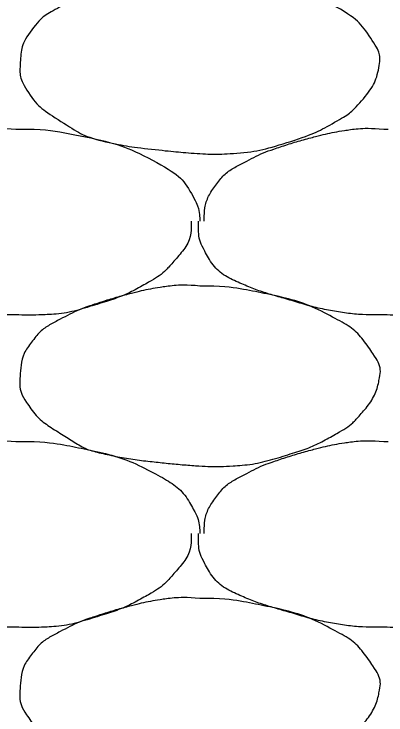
# Model space of a CAD drawing. Extents: x 1373719 to 1374161, y 379835 to 380167.
# Drawn here: x 1373945.447 to 1373945.913, y 379974.746 to 379975.622 of the extents above; entities that cross this region are included whole.
import ezdxf

# ---------------------------------------------------------------- set-up
doc = ezdxf.new("R2010")
doc.units = 0
doc.layers.add('Aggregate Base Course', color=7, linetype='Continuous')

msp = doc.modelspace()

# ---------------------------------------------------------------- linework, layer by layer
at = {"layer": 'Aggregate Base Course'}
for points, degree in [([(1373945.68, 379975.67257), (1373945.70637, 379975.67293), (1373945.73282, 379975.66896), (1373945.79143, 379975.65699), (1373945.82111, 379975.64719), (1373945.87094, 379975.62049), (1373945.88457, 379975.60602), (1373945.9035, 379975.57763), (1373945.90656, 379975.5678), (1373945.90196, 379975.54227), (1373945.89315, 379975.52548), (1373945.87137, 379975.50116), (1373945.86305, 379975.4948), (1373945.83467, 379975.47866), (1373945.81679, 379975.47002), (1373945.77145, 379975.4557), (1373945.74593, 379975.44922), (1373945.70642, 379975.44675), (1373945.69317, 379975.44669), (1373945.66018, 379975.44889), (1373945.6404, 379975.4508), (1373945.59881, 379975.45536), (1373945.5773, 379975.4588), (1373945.53815, 379975.46786), (1373945.52298, 379975.47729), (1373945.48932, 379975.49837), (1373945.4748, 379975.50929), (1373945.45573, 379975.53848), (1373945.45442, 379975.5491), (1373945.45585, 379975.57377), (1373945.45892, 379975.58848), (1373945.48002, 379975.61643), (1373945.49157, 379975.62396), (1373945.51725, 379975.63735), (1373945.52888, 379975.64314), (1373945.55929, 379975.65341), (1373945.57714, 379975.65881), (1373945.60673, 379975.66652), (1373945.61805, 379975.66896), (1373945.64628, 379975.67338), (1373945.6633, 379975.67401), (1373945.68, 379975.67257)], 3), ([(1373945.2246, 379975.36297), (1373945.22462, 379975.36357), (1373945.22459, 379975.36417), (1373945.2246, 379975.36477), (1373945.22493, 379975.37995), (1373945.22922, 379975.39452), (1373945.239, 379975.40797), (1373945.24891, 379975.42159), (1373945.26117, 379975.42956), (1373945.275, 379975.43677), (1373945.28685, 379975.44295), (1373945.29848, 379975.44874), (1373945.311, 379975.45297), (1373945.32889, 379975.45901), (1373945.34674, 379975.46441), (1373945.365, 379975.46917), (1373945.37633, 379975.47212), (1373945.38765, 379975.47456), (1373945.3992, 379975.47637), (1373945.41588, 379975.47898), (1373945.4329, 379975.47961), (1373945.4496, 379975.47817)], 3), ([(1373945.4496, 379975.47817), (1373945.4514, 379975.47807), (1373945.45321, 379975.47828), (1373945.455, 379975.47817)], 2), ([(1373945.455, 379975.47817), (1373945.48137, 379975.47853), (1373945.50782, 379975.47456), (1373945.56643, 379975.46259), (1373945.59611, 379975.45279), (1373945.64594, 379975.42609), (1373945.66184, 379975.41218), (1373945.67752, 379975.38299), (1373945.67928, 379975.37406), (1373945.68005, 379975.36417), (1373945.68012, 379975.36356), (1373945.68, 379975.36297)], 3), ([(1373945.6854, 379975.36297), (1373945.68542, 379975.36357), (1373945.68539, 379975.36417), (1373945.6854, 379975.36477), (1373945.68573, 379975.37995), (1373945.69002, 379975.39452), (1373945.6998, 379975.40797), (1373945.70971, 379975.42159), (1373945.72197, 379975.42956), (1373945.7358, 379975.43677), (1373945.74765, 379975.44295), (1373945.75928, 379975.44874), (1373945.7718, 379975.45297), (1373945.78969, 379975.45901), (1373945.80754, 379975.46441), (1373945.8258, 379975.46917), (1373945.83713, 379975.47212), (1373945.84845, 379975.47456), (1373945.86, 379975.47637), (1373945.87668, 379975.47898), (1373945.8937, 379975.47961), (1373945.9104, 379975.47817)], 3), ([(1373945.9104, 379975.47817), (1373945.9122, 379975.47807), (1373945.91401, 379975.47828), (1373945.9158, 379975.47817)], 2), ([(1373945.4496, 379975.24597), (1373945.4472, 379975.24597), (1373945.4448, 379975.24597), (1373945.42252, 379975.24597), (1373945.40272, 379975.24783), (1373945.36198, 379975.25515), (1373945.34192, 379975.26157), (1373945.3038, 379975.27253), (1373945.28672, 379975.27822), (1373945.25055, 379975.29376), (1373945.23469, 379975.30756), (1373945.21942, 379975.33695), (1373945.2174, 379975.34709), (1373945.2174, 379975.35937), (1373945.2174, 379975.36117), (1373945.2174, 379975.36297)], 3), ([(1373945.6692, 379975.36297), (1373945.66925, 379975.36117), (1373945.66927, 379975.35937), (1373945.6692, 379975.35757), (1373945.66854, 379975.33933), (1373945.65696, 379975.32352), (1373945.644, 379975.30897), (1373945.63582, 379975.29979), (1373945.62725, 379975.2932), (1373945.617, 379975.28737), (1373945.59887, 379975.27706), (1373945.58099, 379975.26842), (1373945.5612, 379975.26217), (1373945.53565, 379975.2541), (1373945.51015, 379975.247), (1373945.4838, 379975.24597), (1373945.47241, 379975.24553), (1373945.46099, 379975.24546), (1373945.4496, 379975.24597)], 3), ([(1373945.9104, 379975.24597), (1373945.908, 379975.24597), (1373945.9056, 379975.24597), (1373945.9032, 379975.24597), (1373945.88332, 379975.24597), (1373945.86352, 379975.24783), (1373945.8438, 379975.25137), (1373945.82278, 379975.25515), (1373945.80272, 379975.26157), (1373945.78226, 379975.26745), (1373945.7646, 379975.27253), (1373945.74752, 379975.27822), (1373945.7304, 379975.28557), (1373945.71135, 379975.29376), (1373945.69549, 379975.30756), (1373945.6854, 379975.32697), (1373945.68022, 379975.33695), (1373945.6782, 379975.34709), (1373945.6782, 379975.35757), (1373945.6782, 379975.35937), (1373945.6782, 379975.36117), (1373945.6782, 379975.36297)], 3), ([(1373946.13, 379975.36297), (1373946.13005, 379975.36117), (1373946.13007, 379975.35937), (1373946.13, 379975.35757), (1373946.12934, 379975.33933), (1373946.11776, 379975.32352), (1373946.1048, 379975.30897), (1373946.09662, 379975.29979), (1373946.08805, 379975.2932), (1373946.0778, 379975.28737), (1373946.05967, 379975.27706), (1373946.04179, 379975.26842), (1373946.022, 379975.26217), (1373945.99645, 379975.2541), (1373945.97095, 379975.247), (1373945.9446, 379975.24597), (1373945.93321, 379975.24553), (1373945.92179, 379975.24546), (1373945.9104, 379975.24597)], 3), ([(1373945.68, 379975.28197), (1373945.70637, 379975.28233), (1373945.73282, 379975.27836), (1373945.7592, 379975.27297), (1373945.79143, 379975.26639), (1373945.82111, 379975.25659), (1373945.851, 379975.24057), (1373945.87094, 379975.22989), (1373945.88457, 379975.21542), (1373945.8978, 379975.19557), (1373945.9035, 379975.18703), (1373945.90656, 379975.1772), (1373945.905, 379975.16857), (1373945.90196, 379975.15167), (1373945.89315, 379975.13488), (1373945.8798, 379975.11997), (1373945.87137, 379975.11056), (1373945.86305, 379975.1042), (1373945.8528, 379975.09837), (1373945.83467, 379975.08806), (1373945.81679, 379975.07942), (1373945.797, 379975.07317), (1373945.77145, 379975.0651), (1373945.74593, 379975.05862), (1373945.7196, 379975.05697), (1373945.70642, 379975.05615), (1373945.69317, 379975.05609), (1373945.68, 379975.05697), (1373945.66018, 379975.05829), (1373945.6404, 379975.0602), (1373945.6206, 379975.06237), (1373945.59881, 379975.06476), (1373945.5773, 379975.0682), (1373945.5558, 379975.07317), (1373945.53815, 379975.07726), (1373945.52298, 379975.08669), (1373945.5072, 379975.09657), (1373945.48932, 379975.10777), (1373945.4748, 379975.11869), (1373945.4622, 379975.13797), (1373945.45573, 379975.14788), (1373945.45442, 379975.1585), (1373945.455, 379975.16857), (1373945.45585, 379975.18317), (1373945.45892, 379975.19788), (1373945.4694, 379975.21177), (1373945.48002, 379975.22583), (1373945.49157, 379975.23336), (1373945.5054, 379975.24057), (1373945.51725, 379975.24675), (1373945.52888, 379975.25254), (1373945.5414, 379975.25677), (1373945.55929, 379975.26281), (1373945.57714, 379975.26821), (1373945.5954, 379975.27297), (1373945.60673, 379975.27592), (1373945.61805, 379975.27836), (1373945.6296, 379975.28017), (1373945.64628, 379975.28278), (1373945.6633, 379975.28341), (1373945.68, 379975.28197)], 3), ([(1373945.2246, 379974.97237), (1373945.22462, 379974.97297), (1373945.22459, 379974.97357), (1373945.2246, 379974.97417), (1373945.22493, 379974.98935), (1373945.22922, 379975.00392), (1373945.239, 379975.01737), (1373945.24891, 379975.03099), (1373945.26117, 379975.03896), (1373945.275, 379975.04617), (1373945.28685, 379975.05235), (1373945.29848, 379975.05814), (1373945.311, 379975.06237), (1373945.32889, 379975.06841), (1373945.34674, 379975.07381), (1373945.365, 379975.07857), (1373945.37633, 379975.08152), (1373945.38765, 379975.08396), (1373945.3992, 379975.08577), (1373945.41588, 379975.08838), (1373945.4329, 379975.08901), (1373945.4496, 379975.08757)], 3), ([(1373945.4496, 379975.08757), (1373945.4514, 379975.08747), (1373945.45321, 379975.08768), (1373945.455, 379975.08757)], 2), ([(1373945.455, 379975.08757), (1373945.48137, 379975.08793), (1373945.50782, 379975.08396), (1373945.5342, 379975.07857), (1373945.56643, 379975.07199), (1373945.59611, 379975.06219), (1373945.626, 379975.04617), (1373945.64594, 379975.03549), (1373945.66184, 379975.02158), (1373945.6728, 379975.00117), (1373945.67752, 379974.99239), (1373945.67928, 379974.98346), (1373945.68, 379974.97417), (1373945.68005, 379974.97357), (1373945.68012, 379974.97296), (1373945.68, 379974.97237)], 3), ([(1373945.6854, 379974.97237), (1373945.68542, 379974.97297), (1373945.68539, 379974.97357), (1373945.6854, 379974.97417), (1373945.68573, 379974.98935), (1373945.69002, 379975.00392), (1373945.6998, 379975.01737), (1373945.70971, 379975.03099), (1373945.72197, 379975.03896), (1373945.7358, 379975.04617), (1373945.74765, 379975.05235), (1373945.75928, 379975.05814), (1373945.7718, 379975.06237), (1373945.78969, 379975.06841), (1373945.80754, 379975.07381), (1373945.8258, 379975.07857), (1373945.83713, 379975.08152), (1373945.84845, 379975.08396), (1373945.86, 379975.08577), (1373945.87668, 379975.08838), (1373945.8937, 379975.08901), (1373945.9104, 379975.08757)], 3), ([(1373945.9104, 379975.08757), (1373945.9122, 379975.08747), (1373945.91401, 379975.08768), (1373945.9158, 379975.08757)], 2), ([(1373945.4496, 379974.85537), (1373945.4472, 379974.85537), (1373945.4448, 379974.85537), (1373945.4424, 379974.85537), (1373945.42252, 379974.85537), (1373945.40272, 379974.85723), (1373945.383, 379974.86077), (1373945.36198, 379974.86455), (1373945.34192, 379974.87097), (1373945.32146, 379974.87685), (1373945.3038, 379974.88193), (1373945.28672, 379974.88762), (1373945.2696, 379974.89497), (1373945.25055, 379974.90316), (1373945.23469, 379974.91696), (1373945.2246, 379974.93637), (1373945.21942, 379974.94635), (1373945.2174, 379974.95649), (1373945.2174, 379974.96697), (1373945.2174, 379974.96877), (1373945.2174, 379974.97057), (1373945.2174, 379974.97237)], 3), ([(1373945.6692, 379974.97237), (1373945.66925, 379974.97057), (1373945.66927, 379974.96877), (1373945.6692, 379974.96697), (1373945.66854, 379974.94873), (1373945.65696, 379974.93292), (1373945.644, 379974.91837), (1373945.63582, 379974.90919), (1373945.62725, 379974.9026), (1373945.617, 379974.89677), (1373945.59887, 379974.88646), (1373945.58099, 379974.87782), (1373945.5612, 379974.87157), (1373945.53565, 379974.8635), (1373945.51015, 379974.8564), (1373945.4838, 379974.85537), (1373945.47241, 379974.85493), (1373945.46099, 379974.85486), (1373945.4496, 379974.85537)], 3), ([(1373945.9104, 379974.85537), (1373945.908, 379974.85537), (1373945.9056, 379974.85537), (1373945.9032, 379974.85537), (1373945.88332, 379974.85537), (1373945.86352, 379974.85723), (1373945.8438, 379974.86077), (1373945.82278, 379974.86455), (1373945.80272, 379974.87097), (1373945.78226, 379974.87685), (1373945.7646, 379974.88193), (1373945.74752, 379974.88762), (1373945.7304, 379974.89497), (1373945.71135, 379974.90316), (1373945.69549, 379974.91696), (1373945.6854, 379974.93637), (1373945.68022, 379974.94635), (1373945.6782, 379974.95649), (1373945.6782, 379974.96697), (1373945.6782, 379974.96877), (1373945.6782, 379974.97057), (1373945.6782, 379974.97237)], 3), ([(1373946.13, 379974.97237), (1373946.13005, 379974.97057), (1373946.13007, 379974.96877), (1373946.13, 379974.96697), (1373946.12934, 379974.94873), (1373946.11776, 379974.93292), (1373946.1048, 379974.91837), (1373946.09662, 379974.90919), (1373946.08805, 379974.9026), (1373946.0778, 379974.89677), (1373946.05967, 379974.88646), (1373946.04179, 379974.87782), (1373946.022, 379974.87157), (1373945.99645, 379974.8635), (1373945.97095, 379974.8564), (1373945.9446, 379974.85537), (1373945.93321, 379974.85493), (1373945.92179, 379974.85486), (1373945.9104, 379974.85537)], 3), ([(1373945.68, 379974.89137), (1373945.70637, 379974.89173), (1373945.73282, 379974.88776), (1373945.7592, 379974.88237), (1373945.79143, 379974.87579), (1373945.82111, 379974.86599), (1373945.851, 379974.84997), (1373945.87094, 379974.83929), (1373945.88457, 379974.82482), (1373945.8978, 379974.80497), (1373945.9035, 379974.79643), (1373945.90656, 379974.7866), (1373945.905, 379974.77797), (1373945.90196, 379974.76107), (1373945.89315, 379974.74428), (1373945.8798, 379974.72937), (1373945.87137, 379974.71996), (1373945.86305, 379974.7136), (1373945.8528, 379974.70777), (1373945.83467, 379974.69746), (1373945.81679, 379974.68882), (1373945.797, 379974.68257), (1373945.77145, 379974.6745), (1373945.74593, 379974.66802), (1373945.7196, 379974.66637), (1373945.70642, 379974.66555), (1373945.69317, 379974.66549), (1373945.68, 379974.66637), (1373945.66018, 379974.66769), (1373945.6404, 379974.6696), (1373945.6206, 379974.67177), (1373945.59881, 379974.67416), (1373945.5773, 379974.6776), (1373945.5558, 379974.68257), (1373945.53815, 379974.68666), (1373945.52298, 379974.69609), (1373945.5072, 379974.70597), (1373945.48932, 379974.71717), (1373945.4748, 379974.72809), (1373945.4622, 379974.74737), (1373945.45573, 379974.75728), (1373945.45442, 379974.7679), (1373945.455, 379974.77797), (1373945.45585, 379974.79257), (1373945.45892, 379974.80728), (1373945.4694, 379974.82117), (1373945.48002, 379974.83523), (1373945.49157, 379974.84276), (1373945.5054, 379974.84997), (1373945.51725, 379974.85615), (1373945.52888, 379974.86194), (1373945.5414, 379974.86617), (1373945.55929, 379974.87221), (1373945.57714, 379974.87761), (1373945.5954, 379974.88237), (1373945.60673, 379974.88532), (1373945.61805, 379974.88776), (1373945.6296, 379974.88957), (1373945.64628, 379974.89218), (1373945.6633, 379974.89281), (1373945.68, 379974.89137)], 3)]:
    msp.add_open_spline(points, degree=degree, dxfattribs=at)

doc.saveas('drawing.dxf')
